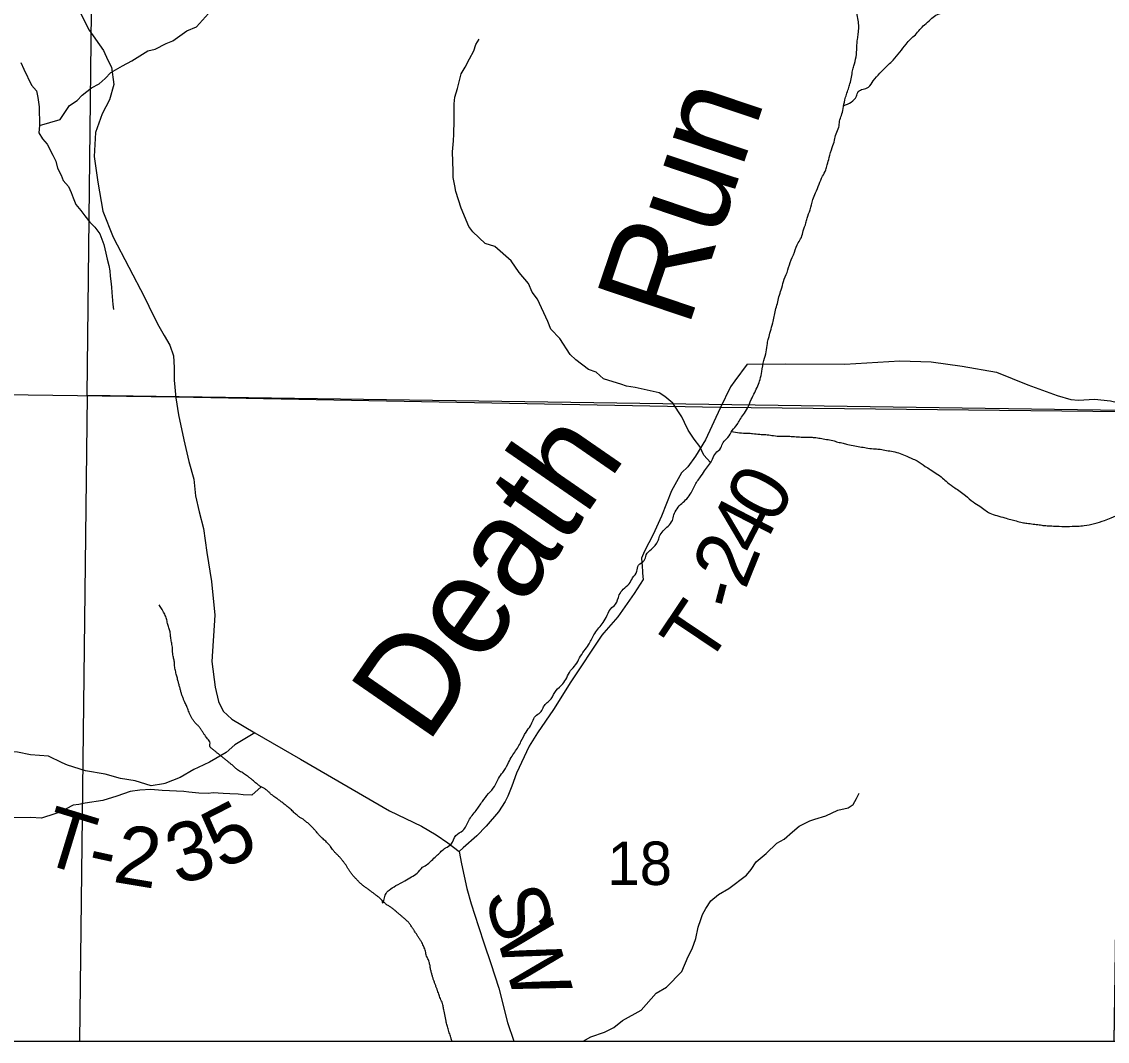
# Model space of a CAD drawing. Extents: x 0 to 191, y 0 to 55.
# Drawn here: x 147.937 to 148.459, y 18.618 to 19.108 of the extents above; entities that cross this region are included whole.
import ezdxf

# ---------------------------------------------------------------- set-up
doc = ezdxf.new("R2010")
doc.units = 0
for name, color, linetype in [('GM_X_Corporation', 7, 'Continuous'), ('GM_X_County_Road', 7, 'Continuous'), ('GM_X_County_Road_Text', 7, 'Continuous'), ('GM_X_Minor_River', 7, 'Continuous'), ('GM_X_Minor_River_Text', 7, 'Continuous'), ('GM_X_Section_Text', 7, 'Continuous'), ('GM_X_Township_Road', 7, 'Continuous'), ('GM_X_Township_Road_Text', 7, 'Continuous')]:
    doc.layers.add(name, color=color, linetype=linetype)

msp = doc.modelspace()

# ---------------------------------------------------------------- linework, layer by layer
at = {"layer": 'GM_X_Corporation'}
for points in [[(147.48909, 21.69468), (147.48205, 21.22082), (147.48076, 21.17388), (147.48135, 21.17107), (147.48116, 21.16643), (147.48019, 21.14187), (147.48058, 21.10512), (147.48017, 21.08849), (147.4775, 21.04138), (147.47544, 20.87227), (147.47203, 20.22876), (147.46245, 19.50336), (147.46245, 19.44524), (147.45775, 19.24764), (147.44948, 18.93531), (147.44822, 18.85009), (147.44627, 18.74989), (147.4432, 18.61761), (150.07549, 18.61761), (150.07549, 22.0195)], [(148.46737, 18.92047), (148.27305, 18.92256), (148.01108, 18.92749), (147.65574, 18.93245), (147.44948, 18.93531), (147.45775, 19.24764), (147.46245, 19.44524), (147.46245, 19.50336), (147.47203, 20.22876), (147.47544, 20.87227), (147.4775, 21.04138), (147.48017, 21.08849), (147.48058, 21.10512), (147.48019, 21.14187), (147.48116, 21.16643), (147.48135, 21.17107), (147.48076, 21.17388), (147.48205, 21.22082), (147.48909, 21.69468)]]:
    msp.add_lwpolyline(points, dxfattribs=at)
for points in [[(147.97418, 19.43959), (148.47431, 19.43234), (148.4672, 18.92122), (147.9684, 18.92831)], [(147.4432, 18.61761), (148.46264, 18.61761), (148.46737, 18.92047), (148.27305, 18.92256), (148.01108, 18.92749), (147.65574, 18.93245), (147.44948, 18.93531), (147.44822, 18.85009), (147.44627, 18.74989)], [(147.96485, 18.61761), (148.46271, 18.61761), (148.4672, 18.92122), (147.9684, 18.92831)]]:
    msp.add_lwpolyline(points, close=True, dxfattribs=at)
at = {"layer": 'GM_X_County_Road'}
for points in [[(147.93096, 19.15209), (147.93747, 19.14647), (147.94458, 19.13996), (147.95287, 19.13137), (147.9579, 19.12367), (147.96471, 19.11331), (147.96945, 19.10414), (147.97625, 19.09437), (147.97848, 19.08974)], [(147.97848, 19.08974), (147.9801, 19.08637), (147.98122, 19.07807), (147.97921, 19.07068), (147.97566, 19.06387), (147.97241, 19.05499), (147.97181, 19.04345), (147.97359, 19.03101), (147.97596, 19.0171), (147.98104, 19.00456), (147.99609, 18.97565), (148.00023, 18.96707), (148.0029, 18.96174), (148.00556, 18.9573), (148.00823, 18.95256), (148.01, 18.94753), (148.0103, 18.94191)], [(148.0103, 18.94191), (148.0103, 18.93569), (148.01118, 18.92723), (148.01237, 18.91911), (148.01504, 18.90697), (148.0174, 18.89661), (148.01977, 18.88803), (148.02066, 18.88003), (148.02244, 18.87234), (148.02451, 18.86434), (148.02599, 18.8528), (148.02836, 18.83888), (148.02984, 18.8226), (148.02843, 18.80029), (148.03013, 18.78796), (148.03161, 18.78116), (148.03398, 18.77642), (148.03813, 18.77257), (148.04908, 18.76606), (148.07106, 18.75331)], [(148.07106, 18.75331), (148.11391, 18.72846), (148.12931, 18.72106), (148.13641, 18.71691), (148.14204, 18.71307), (148.14742, 18.70886), (148.14855, 18.703), (148.15121, 18.69116), (148.15329, 18.68376), (148.15684, 18.6728), (148.1595, 18.66452), (148.16276, 18.65504), (148.16661, 18.6432), (148.17075, 18.62662), (148.17384, 18.61761)]]:
    msp.add_lwpolyline(points, dxfattribs=at)
at = {"layer": 'GM_X_Minor_River'}
for points in [[(147.94553, 19.05836), (147.95552, 19.06116), (147.95996, 19.06787), (147.96371, 19.07039), (147.96613, 19.0729), (147.97062, 19.07638), (147.97419, 19.07833), (147.97718, 19.08084), (147.97979, 19.08373), (147.98542, 19.08704), (147.98992, 19.08938), (147.99761, 19.09424), (148.0012, 19.09505), (148.00645, 19.09778), (148.00965, 19.09897), (148.0164, 19.10381), (148.0211, 19.10578), (148.02836, 19.11386)], [(148.26843, 18.8961), (148.26521, 18.89962), (148.26325, 18.90377), (148.26055, 18.90734), (148.25765, 18.91167), (148.25589, 18.91545), (148.25472, 18.91809), (148.25027, 18.92468), (148.24644, 18.92785), (148.24376, 18.92972), (148.23218, 18.93222), (148.22801, 18.93292), (148.22535, 18.93383), (148.21945, 18.93565), (148.21698, 18.93637), (148.21334, 18.93955), (148.20973, 18.94083), (148.2036, 18.9455), (148.20091, 18.94812), (148.19588, 18.95584), (148.19165, 18.96034), (148.19008, 18.96393), (148.1852, 18.97469), (148.18269, 18.97807), (148.18092, 18.98223), (148.1763, 18.98749), (148.17244, 18.99313), (148.16458, 19.00005), (148.16001, 19.00151), (148.15407, 19.00712), (148.15213, 19.00976), (148.14841, 19.01845), (148.14583, 19.02658), (148.14541, 19.02923), (148.1446, 19.03321), (148.14455, 19.03625), (148.14423, 19.04556), (148.14472, 19.05088), (148.14486, 19.05412), (148.14514, 19.06077), (148.14502, 19.06875), (148.14535, 19.07198), (148.14662, 19.07618), (148.14841, 19.08324), (148.15044, 19.08631), (148.15247, 19.09032), (148.15449, 19.09415), (148.15558, 19.09721), (148.15706, 19.09989)], [(147.93657, 19.08863), (147.93794, 19.08542), (147.94165, 19.07768), (147.94415, 19.07506), (147.94476, 19.07184), (147.9454, 19.06729), (147.94553, 19.05836), (147.9452, 19.05474), (147.94695, 19.05192), (147.94926, 19.04929), (147.95198, 19.04401), (147.95335, 19.04118), (147.95416, 19.03777), (147.95591, 19.03437), (147.95689, 19.03191), (147.9594, 19.02891), (147.96076, 19.02608), (147.96175, 19.02343), (147.96293, 19.02022), (147.96543, 19.0174), (147.96736, 19.01477), (147.96968, 19.01176), (147.97217, 19.00933), (147.97449, 19.00613), (147.97547, 19.00367), (147.97646, 19.00103), (147.97747, 18.99686), (147.97808, 18.99402), (147.97888, 18.99099), (147.97929, 18.98834), (147.97952, 18.98587), (147.97993, 18.9834), (147.98017, 18.98056), (147.98039, 18.9779), (147.98085, 18.97221), (147.98108, 18.96974)], [(148.05224, 18.7401), (148.04771, 18.73602), (148.04354, 18.73616), (148.04108, 18.7365), (148.0371, 18.73663), (148.03388, 18.73678), (148.02915, 18.73709), (148.02669, 18.73687), (148.02215, 18.73699), (148.01741, 18.7375), (148.01494, 18.73784), (148.00453, 18.73827), (147.99904, 18.73876), (147.99374, 18.7385), (147.98921, 18.73786), (147.98281, 18.73549), (147.97603, 18.7335), (147.96753, 18.73224), (147.96451, 18.73163), (147.96168, 18.73121), (147.9583, 18.72945), (147.95586, 18.72808), (147.95284, 18.72709), (147.94644, 18.72491), (147.94114, 18.72522), (147.92184, 18.72495)], [(148.20717, 18.61761), (148.21083, 18.61975), (148.21742, 18.62193), (148.22193, 18.62428), (148.22604, 18.62756), (148.23505, 18.63263), (148.24232, 18.64071), (148.24719, 18.64363), (148.25465, 18.65114), (148.25776, 18.65841), (148.2596, 18.66204), (148.26142, 18.66701), (148.26248, 18.67253), (148.26375, 18.67616), (148.26466, 18.67864), (148.26613, 18.68151), (148.26854, 18.68516), (148.27228, 18.68825), (148.27734, 18.69117), (148.28576, 18.69756), (148.288, 18.70025), (148.2904, 18.70389), (148.29526, 18.70795), (148.3003, 18.71296), (148.30387, 18.71491), (148.30798, 18.71839), (148.31116, 18.72109), (148.31623, 18.72363), (148.31868, 18.72443), (148.32395, 18.72602), (148.32978, 18.72876), (148.33468, 18.72997), (148.33712, 18.73153), (148.33878, 18.7344), (148.34006, 18.73708)]]:
    msp.add_lwpolyline(points, dxfattribs=at)
for points in [[(148.30674, 18.99239), (148.30879, 18.99734), (148.31066, 19.00191), (148.31216, 19.00439), (148.31309, 19.00762), (148.31439, 19.01143), (148.31494, 19.01371), (148.31643, 19.0177), (148.31772, 19.02265), (148.31903, 19.02589), (148.32071, 19.03007), (148.32239, 19.03388), (148.32389, 19.03693), (148.32463, 19.0394), (148.32555, 19.04283), (148.32704, 19.04777), (148.32815, 19.0512), (148.32889, 19.05424), (148.33019, 19.05748), (148.33055, 19.06033), (148.33148, 19.06318), (148.33222, 19.06641), (148.33314, 19.07059), (148.33388, 19.07326), (148.33481, 19.07592), (148.33555, 19.0784), (148.33629, 19.08163), (148.33683, 19.08467), (148.33739, 19.08695), (148.33849, 19.09133), (148.33884, 19.09588), (148.33919, 19.09987), (148.33956, 19.10234), (148.33951, 19.10899), (148.33892, 19.1124), (148.33871, 19.11525), (148.3385, 19.11753), (148.33829, 19.11999), (148.33789, 19.12322), (148.3373, 19.12663), (148.33652, 19.12947), (148.33593, 19.13251), (148.33534, 19.13478), (148.33495, 19.13706), (148.33282, 19.14255), (148.32994, 19.14709), (148.32916, 19.15012), (148.32666, 19.15485), (148.3251, 19.1613), (148.32429, 19.16851), (148.32446, 19.17098), (148.32483, 19.17326), (148.32593, 19.17858), (148.32723, 19.1822), (148.32759, 19.18448), (148.32852, 19.18771), (148.32869, 19.19075), (148.32904, 19.19512), (148.3292, 19.19892), (148.32899, 19.20214), (148.32878, 19.20518), (148.32894, 19.20955), (148.32911, 19.21202), (148.32945, 19.21715), (148.32962, 19.22019), (148.32979, 19.22265), (148.33015, 19.22626), (148.33031, 19.22949), (148.33123, 19.23463), (148.33196, 19.23843), (148.33269, 19.24242), (148.33342, 19.24698), (148.33471, 19.25155), (148.3362, 19.25536), (148.33657, 19.25763), (148.33749, 19.26144), (148.33822, 19.26524), (148.33859, 19.26752), (148.34006, 19.27418), (148.34099, 19.27646), (148.34248, 19.27989)], [(148.33252, 19.06778), (148.33863, 19.07234), (148.33956, 19.07462), (148.34448, 19.07674), (148.34674, 19.0798), (148.34994, 19.08343), (148.35408, 19.08763), (148.35634, 19.08973), (148.35954, 19.09355), (148.36255, 19.09737), (148.36462, 19.09985), (148.36707, 19.10195), (148.36914, 19.10444), (148.3714, 19.10673), (148.37442, 19.10941), (148.37687, 19.11132), (148.38028, 19.11267), (148.38331, 19.11364), (148.38558, 19.11442), (148.38804, 19.115), (148.3905, 19.11616), (148.39297, 19.11674), (148.39637, 19.11847), (148.39864, 19.11944), (148.40431, 19.12213), (148.40772, 19.12349), (148.41055, 19.12521), (148.4132, 19.12656), (148.41697, 19.13057), (148.42074, 19.13325), (148.42395, 19.13612), (148.42659, 19.1388), (148.43054, 19.14319), (148.4328, 19.14586), (148.43524, 19.14968), (148.43806, 19.15349), (148.43993, 19.15692), (148.44255, 19.16188), (148.44443, 19.16531), (148.44611, 19.16892), (148.4476, 19.17254), (148.4489, 19.1773), (148.44944, 19.18072), (148.44961, 19.18395), (148.44997, 19.18661), (148.44995, 19.18908), (148.45012, 19.19211), (148.44971, 19.19648), (148.44931, 19.19932), (148.44891, 19.20179), (148.4487, 19.20483), (148.44849, 19.20748), (148.44848, 19.21033), (148.44864, 19.21432), (148.44881, 19.21717), (148.44898, 19.21964), (148.44877, 19.2221), (148.44894, 19.22457), (148.44891, 19.22913), (148.44907, 19.23312), (148.44981, 19.23673), (148.45036, 19.23977), (148.4524, 19.24605), (148.45427, 19.24967), (148.45576, 19.2531), (148.4558, 19.24778)], [(148.27854, 18.91102), (148.28246, 18.9104), (148.28626, 18.91024), (148.28872, 18.91006), (148.29214, 18.90971), (148.29499, 18.90954), (148.29803, 18.90918), (148.30126, 18.90882), (148.30448, 18.90884), (148.30733, 18.90867), (148.31037, 18.9085), (148.31378, 18.90833), (148.31606, 18.90835), (148.31853, 18.90817), (148.32119, 18.90781), (148.32423, 18.90726), (148.32727, 18.90671), (148.32974, 18.90597), (148.33221, 18.90541), (148.33449, 18.90486), (148.33791, 18.90412), (148.34114, 18.90357), (148.34418, 18.90303), (148.34779, 18.90267), (148.35007, 18.90249), (148.35311, 18.90194), (148.35634, 18.9014), (148.35976, 18.90047), (148.36299, 18.89916), (148.36528, 18.89804), (148.36794, 18.89692), (148.37176, 18.89428), (148.37423, 18.89278), (148.37709, 18.8909), (148.38014, 18.88864), (148.38244, 18.88657), (148.38606, 18.88394), (148.38854, 18.88224), (148.39121, 18.88017), (148.39484, 18.87716), (148.39808, 18.87509), (148.40056, 18.87321), (148.40284, 18.87171), (148.40627, 18.87059), (148.41007, 18.86947), (148.41292, 18.86873), (148.41558, 18.86799), (148.41843, 18.86725), (148.42071, 18.86689), (148.42375, 18.86653), (148.4266, 18.86617), (148.42907, 18.8658), (148.43192, 18.86563), (148.43496, 18.86546), (148.44501, 18.86553), (148.44824, 18.86574), (148.45809, 18.86827), (148.4613, 18.86943), (148.46584, 18.87136), (148.46868, 18.87214), (148.47152, 18.87349), (148.47531, 18.87465), (148.47834, 18.87562), (148.48439, 18.87794), (148.48705, 18.87852), (148.48969, 18.87949), (148.49215, 18.88065), (148.49443, 18.88142), (148.49762, 18.88562), (148.50084, 18.88735), (148.50252, 18.89115), (148.50383, 18.89363), (148.50608, 18.89649), (148.50776, 18.90106), (148.50906, 18.90468), (148.51017, 18.90962), (148.51146, 18.91495), (148.51182, 18.91761), (148.51216, 18.92254), (148.5127, 18.92729), (148.51323, 18.93242), (148.5134, 18.93622), (148.51337, 18.93945), (148.51354, 18.9423), (148.51371, 18.9461), (148.51444, 18.9499), (148.51498, 18.95351), (148.51572, 18.95712), (148.51663, 18.96244), (148.51735, 18.96719), (148.51847, 18.97062), (148.51977, 18.97442), (148.52145, 18.97842), (148.52407, 18.98413), (148.52669, 18.98871), (148.52912, 18.99366), (148.53119, 18.99671)], [(148.11029, 18.68547), (148.11061, 18.6843), (148.11191, 18.68791), (148.11379, 18.69039), (148.117, 18.6925), (148.12135, 18.69481), (148.12457, 18.69673), (148.12721, 18.69846), (148.12985, 18.70132), (148.1323, 18.70286), (148.13475, 18.70515), (148.13701, 18.70725), (148.14098, 18.7107), (148.14362, 18.71242), (148.14587, 18.71662), (148.14927, 18.7191), (148.15208, 18.72387), (148.15565, 18.72864), (148.15866, 18.73303), (148.16166, 18.73684), (148.16449, 18.74028), (148.16636, 18.74409), (148.16842, 18.74695), (148.17086, 18.75095), (148.17255, 18.75419), (148.17593, 18.75934), (148.17724, 18.76182), (148.17967, 18.76639), (148.18174, 18.76944), (148.18474, 18.77459), (148.187, 18.77631), (148.18813, 18.7786), (148.19171, 18.78242), (148.19414, 18.78642), (148.19735, 18.78967), (148.19922, 18.79253), (148.2011, 18.79596), (148.20354, 18.79882), (148.20542, 18.80206), (148.20767, 18.80549), (148.20974, 18.80835), (148.21236, 18.81312), (148.21424, 18.81598), (148.21631, 18.81846), (148.21819, 18.82151), (148.22043, 18.8257), (148.2227, 18.82799), (148.22456, 18.83237), (148.22644, 18.83523), (148.22927, 18.83772), (148.23096, 18.84058), (148.23302, 18.84382), (148.23376, 18.84667), (148.23659, 18.84897), (148.23752, 18.85163), (148.23997, 18.8545), (148.24317, 18.85831), (148.24391, 18.8606), (148.24805, 18.86556), (148.25012, 18.86823), (148.25086, 18.8709), (148.25461, 18.87643), (148.25706, 18.87872), (148.25913, 18.88158), (148.261, 18.88539), (148.26401, 18.88978), (148.26607, 18.89283), (148.26795, 18.89531), (148.26945, 18.89779), (148.27095, 18.90064), (148.2734, 18.90313), (148.27452, 18.90579), (148.27678, 18.90809), (148.27885, 18.91152), (148.28129, 18.91438), (148.2826, 18.91667), (148.2843, 18.91915), (148.28617, 18.9222), (148.28804, 18.92639), (148.28972, 18.92982), (148.29122, 18.93305), (148.29233, 18.9361), (148.29307, 18.9399), (148.29417, 18.94522), (148.29528, 18.94941), (148.29582, 18.9534), (148.29637, 18.95587), (148.2973, 18.95929), (148.29841, 18.96329), (148.29914, 18.96633), (148.29969, 18.96937), (148.30062, 18.9726), (148.30135, 18.97584), (148.30247, 18.97926), (148.30358, 18.98326), (148.30526, 18.98763), (148.30674, 18.99239)]]:
    msp.add_spline(points, degree=3, dxfattribs=at)
msp.add_open_spline([(148.14408, 18.61761), (148.14376, 18.61858), (148.14344, 18.61956), (148.14313, 18.62053), (148.14274, 18.62173), (148.14235, 18.62293), (148.14196, 18.62413), (148.14163, 18.62519), (148.1414, 18.62627), (148.14118, 18.62735), (148.14085, 18.629), (148.14053, 18.63064), (148.1402, 18.63228), (148.14001, 18.63323), (148.13986, 18.63419), (148.13961, 18.63513), (148.13928, 18.63637), (148.13869, 18.63752), (148.13825, 18.63873), (148.13787, 18.6398), (148.13748, 18.64087), (148.13709, 18.64195), (148.13659, 18.64334), (148.13605, 18.64472), (148.13555, 18.64611), (148.13502, 18.64754), (148.13461, 18.64901), (148.13419, 18.65047), (148.13368, 18.65221), (148.13353, 18.65404), (148.13301, 18.65578), (148.13272, 18.65676), (148.13218, 18.65765), (148.13185, 18.65862), (148.13147, 18.65973), (148.13128, 18.66091), (148.13088, 18.66203), (148.13051, 18.66307), (148.1301, 18.66411), (148.12953, 18.66506), (148.12872, 18.6664), (148.12788, 18.66771), (148.12704, 18.66903), (148.12634, 18.67011), (148.12564, 18.67118), (148.12493, 18.67224), (148.12402, 18.67359), (148.12308, 18.67495), (148.12186, 18.67602), (148.12085, 18.67691), (148.11983, 18.67778), (148.11881, 18.67866), (148.11786, 18.67947), (148.1169, 18.68029), (148.11595, 18.6811), (148.1147, 18.68216), (148.11321, 18.6829), (148.11194, 18.68393), (148.11072, 18.68491), (148.10975, 18.68618), (148.1085, 18.68713), (148.10743, 18.68795), (148.10634, 18.68877), (148.10526, 18.68958), (148.10399, 18.69053), (148.10271, 18.69145), (148.10144, 18.6924), (148.10026, 18.69329), (148.09923, 18.69435), (148.0982, 18.69542), (148.0971, 18.69655), (148.09607, 18.69773), (148.09514, 18.699), (148.09429, 18.70015), (148.09367, 18.70144), (148.09283, 18.7026), (148.09199, 18.70376), (148.09109, 18.7049), (148.09015, 18.706), (148.08913, 18.70719), (148.08793, 18.70821), (148.0869, 18.70939), (148.08613, 18.71028), (148.08559, 18.71135), (148.0848, 18.71223), (148.0833, 18.71388), (148.08154, 18.7153), (148.08002, 18.71694), (148.07917, 18.71786), (148.07839, 18.71885), (148.07753, 18.71977), (148.07628, 18.72112), (148.07494, 18.72237), (148.07352, 18.72354), (148.0724, 18.72447), (148.07102, 18.72506), (148.0699, 18.72599), (148.06824, 18.72735), (148.06681, 18.72898), (148.06513, 18.73032), (148.06368, 18.73147), (148.06222, 18.7326), (148.06074, 18.73371), (148.0598, 18.73442), (148.05882, 18.73508), (148.05788, 18.73578), (148.05673, 18.73664), (148.05577, 18.73774), (148.05463, 18.73861), (148.0535, 18.73947), (148.05214, 18.74), (148.05101, 18.74086), (148.04951, 18.742), (148.04812, 18.74329), (148.04662, 18.74444), (148.04568, 18.74515), (148.04473, 18.74584), (148.04376, 18.74651), (148.04285, 18.74714), (148.04177, 18.74751), (148.0409, 18.7482), (148.03977, 18.74909), (148.03877, 18.75012), (148.03766, 18.75102), (148.03658, 18.7519), (148.0355, 18.75279), (148.03441, 18.75366), (148.03339, 18.75448), (148.03238, 18.75529), (148.03136, 18.75611), (148.03027, 18.75698), (148.02919, 18.75785), (148.02811, 18.75874), (148.0272, 18.7595), (148.02782, 18.76119), (148.02714, 18.76216), (148.02646, 18.76311), (148.0257, 18.76402), (148.02503, 18.76499), (148.02425, 18.76611), (148.02352, 18.76728), (148.02273, 18.76839), (148.0219, 18.76956), (148.0207, 18.77042), (148.01986, 18.7716), (148.01902, 18.77279), (148.01833, 18.77405), (148.01775, 18.77538), (148.01726, 18.77651), (148.01689, 18.77767), (148.0164, 18.77879), (148.01598, 18.77975), (148.01544, 18.78066), (148.01505, 18.78163), (148.01444, 18.78312), (148.01392, 18.78463), (148.0135, 18.78618), (148.01304, 18.78788), (148.01258, 18.78958), (148.01214, 18.79129), (148.01187, 18.7923), (148.01161, 18.79331), (148.01135, 18.79433), (148.01107, 18.79546), (148.0108, 18.79659), (148.01057, 18.79774), (148.01038, 18.79867), (148.0105, 18.79965), (148.01036, 18.80058), (148.01022, 18.80154), (148.0099, 18.80247), (148.00977, 18.80343), (148.00957, 18.80494), (148.00959, 18.80648), (148.00936, 18.80798), (148.00919, 18.80912), (148.00895, 18.81026), (148.00877, 18.8114), (148.0086, 18.81246), (148.00858, 18.81356), (148.00837, 18.81462), (148.00816, 18.81566), (148.00768, 18.81663), (148.0074, 18.81765), (148.0071, 18.81871), (148.00694, 18.81981), (148.00661, 18.82087), (148.00628, 18.82199), (148.00585, 18.82309), (148.00526, 18.82409), (148.00456, 18.82529), (148.00386, 18.82649), (148.00315, 18.82769)], degree=3, dxfattribs=at)
at = {"layer": 'GM_X_Township_Road'}
msp.add_line((148.28604, 18.94338), (148.28014, 18.93539), dxfattribs=at)
for points in [[(148.28604, 18.94338), (148.30453, 18.94365), (148.33305, 18.94339), (148.35961, 18.94498), (148.37463, 18.94459), (148.38951, 18.94248), (148.40611, 18.93965), (148.42108, 18.93355), (148.43527, 18.92839), (148.44178, 18.92645), (148.44558, 18.92617), (148.45318, 18.92654), (148.46099, 18.92578), (148.47226, 18.92302), (148.4727, 18.9228), (148.47356, 18.92238)], [(148.28014, 18.93539), (148.27807, 18.9326), (148.27315, 18.92229), (148.26598, 18.90711), (148.26119, 18.89923), (148.25748, 18.89403), (148.25449, 18.89113), (148.24971, 18.88249), (148.2448, 18.87024), (148.24078, 18.86143), (148.23674, 18.85338), (148.23528, 18.85012), (148.23554, 18.84613), (148.23577, 18.84386), (148.23579, 18.84291), (148.23603, 18.83987), (148.23178, 18.83314), (148.22382, 18.82179), (148.21939, 18.81675)], [(148.21939, 18.81675), (148.21718, 18.81423), (148.21618, 18.8131), (148.2012, 18.7906), (148.19289, 18.77734), (148.18511, 18.76599), (148.18124, 18.75965), (148.17501, 18.74661), (148.17284, 18.7403), (148.17084, 18.73552), (148.16956, 18.73303), (148.16642, 18.72803), (148.16046, 18.72108), (148.15598, 18.71644), (148.14944, 18.71062), (148.14742, 18.70886)], [(147.95647, 18.75167), (147.94992, 18.75473), (147.94117, 18.75553), (147.93488, 18.75674), (147.92366, 18.75749), (147.91606, 18.75735), (147.89461, 18.75621), (147.87693, 18.75665), (147.85506, 18.75815), (147.83373, 18.761), (147.81661, 18.76202), (147.79549, 18.76373), (147.76995, 18.76821), (147.741, 18.77244), (147.70481, 18.7773), (147.6768, 18.78173), (147.63395, 18.78761), (147.59544, 18.79508), (147.58148, 18.80061)], [(148.04908, 18.76606), (148.03949, 18.76033), (148.03538, 18.75665), (148.0273, 18.75194), (148.02185, 18.74937)], [(148.02185, 18.74937), (148.01976, 18.74839), (148.01318, 18.74447), (148.00582, 18.74169), (148.00526, 18.74147), (147.99919, 18.74061), (147.99155, 18.74294), (147.9845, 18.74414), (147.97706, 18.7461), (147.96771, 18.74783), (147.95893, 18.75052), (147.95647, 18.75167)]]:
    msp.add_lwpolyline(points, dxfattribs=at)

# ---------------------------------------------------------------- texts
at = {"layer": 'GM_X_County_Road_Text'}
for s, rotation, p in [('S', 286.3083, (148.15951, 18.68803)), ('W', 286.3108, (148.16489, 18.66964))]:
    msp.add_text(s, height=0.02841, rotation=rotation, dxfattribs=at).set_placement(p)
at = {"layer": 'GM_X_Minor_River_Text'}
for s, height, rotation, p in [('Run', 0.047341, 71.3756, (148.25755, 18.96016)), ('Death', 0.047342, 55.3735, (148.132, 18.75996))]:
    msp.add_text(s, height=height, rotation=rotation, dxfattribs=at).set_placement(p)
at = {"layer": 'GM_X_Section_Text'}
msp.add_text('18', height=0.020928, rotation=0, dxfattribs=at).set_placement((148.21879, 18.6928))
at = {"layer": 'GM_X_Township_Road_Text'}
for s, rotation, p in [('0', 61.3538, (148.2994, 18.86547)), ('4', 62.5762, (148.29141, 18.85007)), ('2', 68.0082, (148.28516, 18.83449)), ('-', 75.4007, (148.28252, 18.82412)), ('T', 56.1126, (148.26641, 18.79702)), ('T', 343.0397, (147.94464, 18.70405)), ('5', 27.188, (148.0335, 18.69982)), ('3', 17.515, (148.01198, 18.69256)), ('2', 350.5227, (147.98029, 18.69443)), ('-', 347.6762, (147.96739, 18.69721))]:
    msp.add_text(s, height=0.02841, rotation=rotation, dxfattribs=at).set_placement(p)

doc.saveas('drawing.dxf')
